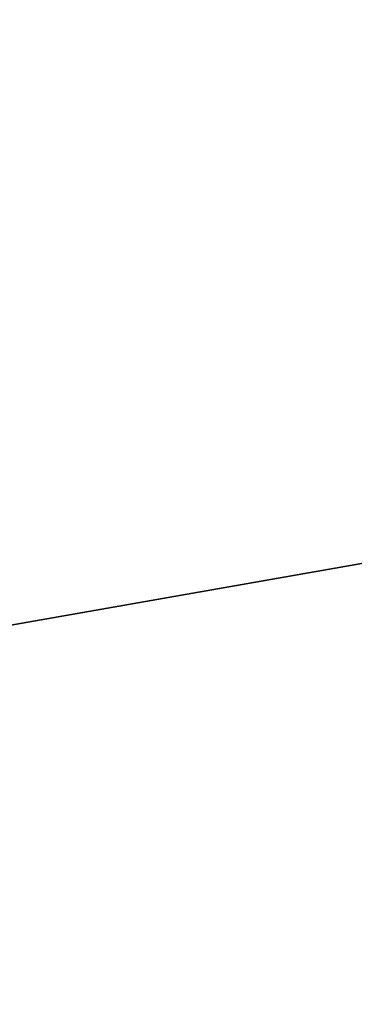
# Model space of a CAD drawing. Header units: millimetres. Extents: x -1649 to 240, y -242 to 238.
# Tile 603 of 656: x -3.5361 to -3.4854, y 18.0823 to 18.2316. Entities that reach past the tile are written whole.
import ezdxf

# ---------------------------------------------------------------- set-up
doc = ezdxf.new("R2010")
doc.units = ezdxf.units.MM
for name, color, linetype, true_color in [('BOMBILLA', 7, 'Continuous', 0xfff700), ('NEGRO', 7, 'Continuous', 0x292828), ('PANTALLA', 7, 'Continuous', 0xffffff)]:
    doc.layers.add(name, color=color, linetype=linetype, true_color=true_color)

# ---------------------------------------------------------------- blocks, each defined once
blk = doc.blocks.new('DOME M 29914')
at = {"layer": 'BOMBILLA', "extrusion": (0, 0, -1)}
blk.add_arc((-12.50152331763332, -0.01811837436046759, -330.6345638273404), 24.05871559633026, 0.8118392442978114, 180.8118392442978, dxfattribs=at)
at = {"layer": 'NEGRO', "extrusion": (0, 0, -1)}
for centre, radius, start, end in [((-12.49999999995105, -1.341600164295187e-10, -253.25), 211.4999999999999, 292.5907274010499, 112.5907273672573), ((-12.49999999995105, -1.341600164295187e-10, -253.5), 210, 329.857864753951, 149.8578647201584), ((-12.49999999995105, -1.341600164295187e-10, -253.25), 210.4999999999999, 292.5907274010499, 112.5907273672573), ((-12.49999999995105, -1.341600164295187e-10, -253.5), 206, 329.857864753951, 149.8578647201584), ((-12.49999999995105, -1.341600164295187e-10, -247), 199.5, 292.5907274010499, 112.5907273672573), ((-12.49999999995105, -1.341500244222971e-10, -258.5), 211.5, 292.590727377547, 112.5907273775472), ((-12.49999999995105, -1.341506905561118e-10, -248), 210.5, 292.590727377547, 112.5907273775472), ((-12.49999999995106, -1.341466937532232e-10, -258.4999999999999), 210.5, 292.5907273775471, 112.5907273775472), ((-12.49999999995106, -1.341513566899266e-10, -247.5), 199.5, 292.5907273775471, 112.5907273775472), ((-12.49999999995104, -1.341606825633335e-10, -259.5), 210, 329.8578647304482, 149.8578647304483), ((-12.49999999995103, -1.341431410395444e-10, -259.5), 206, 329.8578647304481, 149.8578647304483), ((-12.49999999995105, -1.341600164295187e-10, -253.25), 211.4999999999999, 112.5907273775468, 292.5907274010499), ((-12.49999999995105, -1.341950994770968e-10, -248), 211.5, 112.5907273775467, 292.5907273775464), ((-12.49999999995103, -1.341977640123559e-10, -258.4999999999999), 211.5, 112.5907273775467, 292.5907273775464), ((-12.49999999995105, -1.341600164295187e-10, -253.25), 210.4999999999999, 112.5907273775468, 292.5907274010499), ((-12.49999999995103, -1.341911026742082e-10, -258.5), 210.5, 112.5907273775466, 292.5907273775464), ((-12.49999999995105, -1.341600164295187e-10, -247), 199.5, 112.5907273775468, 292.5907274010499), ((-12.49999999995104, -1.341873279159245e-10, -247.5), 199.5, 112.5907273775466, 292.5907273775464), ((-12.49999999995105, -1.341600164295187e-10, -253.5), 210, 149.8578647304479, 329.857864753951), ((-12.49999999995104, -1.341280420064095e-10, -259.5), 210, 149.8578647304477, 329.8578647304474), ((-12.49999999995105, -1.341600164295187e-10, -253.5), 206, 149.8578647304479, 329.857864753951), ((-12.49999999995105, -1.341633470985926e-10, -259.5), 206, 149.8578647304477, 329.8578647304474), ((-12.49999999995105, -1.341600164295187e-10, -258.4999999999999), 32.49999999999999, 359.8578647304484, 179.857864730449), ((-12.49999999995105, -1.341600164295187e-10, -257.5), 32.49999999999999, 359.8578647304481, 179.8578647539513), ((-12.49999999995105, -1.341600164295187e-10, -265.119279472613), 28.40000000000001, 60.27582303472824, 240.2758230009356), ((-12.49999999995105, -1.341569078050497e-10, -265.619279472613), 26.30000000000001, 60.27582301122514, 240.2758230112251), ((-12.49999999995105, -1.341600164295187e-10, -264.369279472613), 26.30000000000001, 60.27582303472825, 240.2758230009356), ((-12.49999999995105, -1.341582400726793e-10, -267.119279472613), 28.40000000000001, 60.27582301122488, 240.2758230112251), ((-12.49999999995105, -1.341606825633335e-10, -256.4999999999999), 26, 47.96210538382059, 227.9621053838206), ((-12.49999999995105, -1.341600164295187e-10, -265.119279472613), 28.40000000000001, 240.2758230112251, 60.27582303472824), ((-12.49999999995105, -1.3417089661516e-10, -267.119279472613), 28.4, 240.2758230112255, 60.27582301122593), ((-12.49999999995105, -1.341600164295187e-10, -252.7), 21.75, 47.96210538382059, 227.9621053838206), ((-12.49999999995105, -1.341571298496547e-10, -275.919279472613), 23.10000000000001, 60.27582301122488, 240.2758230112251), ((-12.49999999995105, -1.341600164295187e-10, -272.367860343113), 20.59548659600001, 60.27582303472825, 240.2758230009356), ((-12.49999999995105, -1.341600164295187e-10, -269.367860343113), 20.59548659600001, 60.27582303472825, 240.2758230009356), ((-12.49999999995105, -1.34159128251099e-10, -252.7), 20.95, 47.96210538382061, 227.9621053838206), ((-12.49999999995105, -1.341600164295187e-10, -264.369279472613), 26.30000000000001, 240.2758230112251, 60.27582303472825), ((-12.49999999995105, -1.341686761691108e-10, -265.619279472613), 26.3, 240.2758230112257, 60.27582301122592), ((-12.50000000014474, 5.374325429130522e-10, -275.9192794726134), 21.5954865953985, 60.27582300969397, 106.0880944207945), ((-12.49999999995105, -1.341615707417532e-10, -221), 20.95, 47.96210538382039, 227.9621053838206), ((-12.49999999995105, -1.341600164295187e-10, -266.814368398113), 20.59548659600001, 60.27582303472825, 201.1826835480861), ((-12.49999999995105, -1.341600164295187e-10, -276.771747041), 19.85, 60.46726941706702, 214.6648046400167), ((-12.49999999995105, -1.341600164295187e-10, -273.771747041), 19.85, 60.46726941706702, 214.6648046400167), ((-12.49999999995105, -1.341600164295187e-10, -270.771747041), 19.85, 60.46726941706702, 214.6648046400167), ((-12.49999999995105, -1.341600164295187e-10, -267.771747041), 19.85, 60.46726941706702, 214.6648046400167), ((-12.49999999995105, -1.341600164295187e-10, -264.771747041), 19.85, 60.46726941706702, 214.6648046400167), ((-12.49999999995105, -1.341600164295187e-10, -261.771747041), 19.85, 60.46726941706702, 214.6648046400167), ((-12.49999999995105, -1.341600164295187e-10, -258.771747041), 19.85, 60.46726941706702, 214.6648046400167), ((-12.49999999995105, -1.341600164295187e-10, -255.771747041), 19.85, 60.46726941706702, 214.6648046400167), ((-12.49999999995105, -1.341600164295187e-10, -252.771747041), 19.85, 60.46726941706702, 214.6648046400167), ((-12.49999999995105, -1.341600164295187e-10, -249.771747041), 19.85, 60.46726941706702, 214.6648046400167), ((-12.49999999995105, -1.341600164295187e-10, -246.771747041), 19.85, 60.46726941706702, 214.6648046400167), ((-12.49999999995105, -1.341600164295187e-10, -243.771747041), 19.85, 60.46726941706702, 214.6648046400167), ((-12.50000000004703, 6.753730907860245e-11, -280.6000000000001), 19.84999999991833, 47.96210538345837, 115.4575685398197), ((-12.49999999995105, -1.341600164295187e-10, -258.5), 20.25, 359.8578647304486, 179.857864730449), ((-12.49999999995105, -1.341600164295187e-10, -257.5), 20.25, 359.8578647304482, 179.8578647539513), ((-12.49999999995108, -1.340492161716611e-10, -271.3), 18.64999999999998, 47.96210538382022, 227.9621053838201), ((-12.49999999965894, -3.975164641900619e-10, -243.0154426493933), 18.65, 47.96210538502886, 227.9621053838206), ((-12.49999999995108, -1.340492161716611e-10, -281.3), 18.64999999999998, 47.96210538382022, 227.9621053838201), ((-12.49999999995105, -1.341600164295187e-10, -257.1577213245), 18.65, 47.96210540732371, 227.9621053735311), ((-12.49999999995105, -1.341600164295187e-10, -277.5500000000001), 18.65, 47.96210540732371, 227.9621053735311), ((-12.49999999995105, -1.341682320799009e-10, -275.919279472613), 23.1, 240.2758230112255, 60.27582301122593), ((-12.49999999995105, -1.341600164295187e-10, -238.6830618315), 18, 47.96210540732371, 227.9621053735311)]:
    blk.add_arc(centre, radius, start, end, dxfattribs=at)
at = {"layer": 'NEGRO'}
for centre, radius, start, end in [((12.49999999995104, -1.341891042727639e-10, 248), 211.5, 67.4092726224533, 247.4092726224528), ((12.49999999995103, -1.341704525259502e-10, 246.5), 210, 67.4092726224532, 247.4092726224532), ((12.49999999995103, -1.341822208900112e-10, 247.5), 210, 67.40927262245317, 210.1421352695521), ((12.49999999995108, -1.341893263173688e-10, 247.5), 210.0000000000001, 67.40927262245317, 210.1421352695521), ((12.49999999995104, -1.341498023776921e-10, 247.5), 206, 30.14213526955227, 210.1421352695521), ((12.49999999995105, -1.341773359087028e-10, 246.5), 199.5, 67.40927262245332, 247.4092726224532), ((12.49999999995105, -1.341449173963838e-10, 248), 210.5, 247.4092726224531, 67.4092726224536), ((12.49999999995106, -1.341553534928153e-10, 246.5), 210, 247.4092726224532, 67.4092726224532), ((12.49999999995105, -1.34168010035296e-10, 246.5), 199.5, 247.4092726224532, 67.4092726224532), ((12.49999999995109, -1.341751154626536e-10, 247.5), 210, 247.4092726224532, 30.14213526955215), ((12.49999999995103, -1.341253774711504e-10, 247.5), 210.0000000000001, 247.4092726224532, 30.14213526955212), ((12.49999999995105, -1.341600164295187e-10, 247.5), 206, 210.1421352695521, 30.14213526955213), ((12.49999999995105, -1.341600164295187e-10, 256.4999999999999), 32.49999999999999, 0.1421352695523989, 180.1421352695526), ((12.49999999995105, -1.341644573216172e-10, 263.1192794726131), 28.4, 299.7241769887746, 119.7241769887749), ((12.49999999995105, -1.341675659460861e-10, 263.1192794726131), 26.3, 299.7241769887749, 119.7241769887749), ((12.49999999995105, -1.341606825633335e-10, 255.7), 26, 312.0378946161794, 132.0378946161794), ((12.49999999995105, -1.341600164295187e-10, 256.1), 26, 312.0378946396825, 132.0378946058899), ((12.49999999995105, -1.34159128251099e-10, 255.7), 24.75, 312.0378946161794, 132.0378946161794), ((12.49999999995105, -1.34159128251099e-10, 256.4999999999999), 24.75, 312.0378946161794, 132.0378946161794), ((12.49999999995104, -1.341537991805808e-10, 263.119279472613), 28.40000000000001, 119.7241769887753, 299.7241769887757), ((12.49999999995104, -1.341571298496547e-10, 263.119279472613), 26.30000000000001, 119.7241769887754, 299.7241769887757), ((12.49999999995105, -1.341600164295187e-10, 267.859777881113), 21.85790949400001, 299.724177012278, 119.7241769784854), ((12.49999999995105, -1.341600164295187e-10, 270.859777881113), 21.85790949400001, 299.724177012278, 119.7241769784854), ((12.49999999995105, -1.341600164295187e-10, 273.758597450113), 21.85790949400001, 299.724177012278, 119.7241769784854), ((12.49999999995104, -1.341549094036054e-10, 221), 21.74999999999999, 312.0378946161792, 132.0378946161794), ((12.49999999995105, -1.341600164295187e-10, 236.85), 21.75, 312.0378946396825, 132.0378946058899), ((12.49999999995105, -1.341600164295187e-10, 275.419279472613), 21.09548659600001, 333.0305808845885, 101.2150559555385), ((12.49999999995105, -1.341600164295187e-10, 236.85), 20.95, 312.0378946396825, 132.0378946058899), ((12.49999999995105, -1.341688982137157e-10, 265.619279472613), 20.595486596, 299.7241769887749, 119.7241769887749), ((12.49999999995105, -1.341600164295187e-10, 256.5), 20.25, 0.1421352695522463, 180.1421352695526)]:
    blk.add_arc(centre, radius, start, end, dxfattribs=at)
for points, weights in [([(93.57808880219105, 194.866481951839, 246.9393398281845), (-296.1548751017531, 357.0226595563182, 246.9393398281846), (-458.3110527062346, -32.71030434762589, 246.9393398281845), (-68.57808880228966, -194.8664819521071, 246.9393398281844)], [0.8164906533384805, 0.2721635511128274, 0.2721635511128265, 0.8164906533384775]), ([(93.3064566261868, 194.2136297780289, 247.6464466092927), (-295.1208029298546, 355.826543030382, 247.6464466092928), (-456.7337161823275, -32.60071652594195, 247.6464466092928), (-68.3064566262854, -194.213629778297, 247.6464466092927)], [0.8164906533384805, 0.2721635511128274, 0.2721635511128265, 0.8164906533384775]), ([(-68.57808880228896, -194.8664819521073, 246.9393398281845), (321.1548751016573, -357.0226595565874, 246.9393398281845), (483.3110527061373, 32.71030434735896, 246.9393398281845), (93.57808880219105, 194.866481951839, 246.9393398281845)], [0.8164906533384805, 0.2721635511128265, 0.2721635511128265, 0.8164906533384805]), ([(-68.3064566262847, -194.2136297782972, 247.6464466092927), (320.1208029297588, -355.8265430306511, 247.6464466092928), (481.7337161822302, 32.600716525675, 247.6464466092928), (93.3064566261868, 194.2136297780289, 247.6464466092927)], [0.8164906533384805, 0.2721635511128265, 0.2721635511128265, 0.8164906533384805]), ([(27.65266094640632, -16.80636811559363, 254.821320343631), (61.2653971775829, 13.49895377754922, 254.8213203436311), (30.96007528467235, 47.11169000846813, 254.8213203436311), (-2.652660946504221, 16.80636811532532, 254.8213203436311)], [0.8164906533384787, 0.2721635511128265, 0.2721635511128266, 0.816490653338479]), ([(27.27386556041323, -16.38623235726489, 255.3870057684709), (60.04633027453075, 13.1614987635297, 255.3870057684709), (30.49859915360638, 45.93396347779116, 255.3870057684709), (-2.273865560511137, 16.38623235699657, 255.3870057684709)], [0.816490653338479, 0.2721635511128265, 0.2721635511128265, 0.816490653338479]), ([(26.57395841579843, -15.60993985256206, 219.2322330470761), (57.79383812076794, 12.53797697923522, 219.2322330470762), (29.64592128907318, 43.75785668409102, 219.2322330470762), (-1.573958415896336, 15.60993985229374, 219.2322330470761)], [0.816490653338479, 0.2721635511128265, 0.2721635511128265, 0.816490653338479]), ([(26.19516302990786, -15.18980409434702, 219.7979184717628), (56.57477121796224, 12.2005219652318, 219.7979184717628), (29.18444515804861, 42.58013015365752, 219.7979184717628), (-1.195163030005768, 15.1898040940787, 219.7979184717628)], [0.816490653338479, 0.2721635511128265, 0.2721635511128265, 0.816490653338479])]:
    blk.add_rational_spline(points, weights, degree=3, dxfattribs=at)
for points, degree in [([(-74.51379623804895, 158.7123160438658, 0.5), (9.937286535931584, 12.43874992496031, 0.5)], 1), ([(-74.51379623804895, 158.7123160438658, 13), (9.937286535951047, 12.43874992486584, 13)], 1), ([(-73.01379623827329, 156.1142398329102, 25.50000000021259), (9.93728653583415, 12.43874992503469, 25.50000000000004)], 1), ([(8.963931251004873, 21.56998899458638, 275.9192794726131), (6.408949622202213, 21.06246703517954, 275.919279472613), (3.963688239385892, 20.10022147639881, 275.9192794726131), (1.74521716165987, 18.72697752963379, 275.919279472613)], 3)]:
    blk.add_open_spline(points, degree=degree, dxfattribs=at)
for points, weights, knots in [([(1.662298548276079, 18.98189755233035, 273.095866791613), (9.524808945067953, 23.4709924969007, 272.895818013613), (18.25872335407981, 21.08566604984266, 272.716459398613), (30.43253832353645, 17.76086557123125, 272.466459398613), (33.6400841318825, 5.55563230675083, 272.216459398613), (36.84762994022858, -6.649600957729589, 271.9664593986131), (27.88136077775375, -15.530033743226, 271.716459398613), (25.83675823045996, -17.55506279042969, 271.659451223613), (23.33770145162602, -18.98189755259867, 271.595866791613)], [0.949183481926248, 0.900100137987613, 1, 0.866025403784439, 1, 0.866025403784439, 1, 0.965925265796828, 0.94918348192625], [3.897535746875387, 3.897535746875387, 3.897535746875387, 3.928605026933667, 3.928605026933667, 3.970271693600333, 3.970271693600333, 4.011938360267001, 4.011938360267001, 4.022535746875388, 4.022535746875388, 4.022535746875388]), ([(1.662298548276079, 18.98189755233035, 270.095866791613), (9.524808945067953, 23.4709924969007, 269.8958180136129), (18.25872335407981, 21.08566604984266, 269.716459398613), (30.43253832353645, 17.76086557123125, 269.466459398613), (33.6400841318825, 5.55563230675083, 269.216459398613), (36.84762994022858, -6.649600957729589, 268.9664593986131), (27.88136077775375, -15.530033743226, 268.716459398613), (25.83675823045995, -17.55506279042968, 268.659451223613), (23.33770145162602, -18.98189755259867, 268.595866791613)], [0.949183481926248, 0.900100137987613, 1, 0.866025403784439, 1, 0.866025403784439, 1, 0.965925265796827, 0.949183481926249], [4.147535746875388, 4.147535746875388, 4.147535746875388, 4.178605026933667, 4.178605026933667, 4.220271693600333, 4.220271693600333, 4.261938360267, 4.261938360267, 4.272535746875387, 4.272535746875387, 4.272535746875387]), ([(23.33770145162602, -18.98189755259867, 265.623688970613), (25.83675823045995, -17.55506279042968, 265.6872734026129), (27.88136077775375, -15.530033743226, 265.744281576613), (36.84762994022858, -6.649600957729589, 265.994281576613), (33.6400841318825, 5.55563230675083, 266.244281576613), (30.43253832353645, 17.76086557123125, 266.494281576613), (18.25872335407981, 21.08566604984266, 266.744281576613), (9.524808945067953, 23.4709924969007, 266.923640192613), (1.662298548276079, 18.98189755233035, 267.123688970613)], [0.949183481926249, 0.965925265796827, 1, 0.866025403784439, 1, 0.866025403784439, 1, 0.900100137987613, 0.949183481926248], [0.0310692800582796, 0.0310692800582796, 0.0310692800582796, 0.0416666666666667, 0.0416666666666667, 0.0833333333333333, 0.0833333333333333, 0.125, 0.125, 0.156069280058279, 0.156069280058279, 0.156069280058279]), ([(23.33770145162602, -18.98189755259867, 268.623688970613), (25.83675823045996, -17.55506279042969, 268.687273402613), (27.88136077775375, -15.530033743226, 268.744281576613), (36.84762994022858, -6.649600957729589, 268.994281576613), (33.6400841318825, 5.55563230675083, 269.244281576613), (30.43253832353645, 17.76086557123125, 269.494281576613), (18.25872335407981, 21.08566604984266, 269.744281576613), (9.524808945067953, 23.4709924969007, 269.9236401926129), (1.662298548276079, 18.98189755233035, 270.123688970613)], [0.949183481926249, 0.965925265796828, 1, 0.866025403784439, 1, 0.866025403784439, 1, 0.900100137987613, 0.949183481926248], [0.281069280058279, 0.281069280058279, 0.281069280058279, 0.291666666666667, 0.291666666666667, 0.333333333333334, 0.333333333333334, 0.375, 0.375, 0.406069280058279, 0.406069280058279, 0.406069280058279]), ([(23.33770145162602, -18.98189755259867, 271.623688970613), (25.83675823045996, -17.55506279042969, 271.687273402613), (27.88136077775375, -15.530033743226, 271.744281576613), (36.84762994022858, -6.649600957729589, 271.994281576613), (33.6400841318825, 5.55563230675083, 272.244281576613), (30.43253832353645, 17.76086557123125, 272.494281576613), (18.25872335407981, 21.08566604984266, 272.744281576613), (9.524808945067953, 23.4709924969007, 272.923640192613), (1.662298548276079, 18.98189755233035, 273.123688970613)], [0.94918348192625, 0.965925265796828, 1, 0.866025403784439, 1, 0.866025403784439, 1, 0.900100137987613, 0.949183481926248], [0.53106928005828, 0.53106928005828, 0.53106928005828, 0.541666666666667, 0.541666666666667, 0.583333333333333, 0.583333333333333, 0.625, 0.625, 0.656069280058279, 0.656069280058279, 0.656069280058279]), ([(8.963931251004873, 21.56998899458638, 275.9192794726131), (13.66409499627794, 22.34050872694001, 275.8108141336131), (18.25872335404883, 21.08566605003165, 275.7164593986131), (30.43253832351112, 17.76086557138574, 275.466459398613), (33.64008413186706, 5.555632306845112, 275.2164593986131), (36.84762994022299, -6.649600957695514, 274.966459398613), (27.88136077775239, -15.53003374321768, 274.716459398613), (25.83675823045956, -17.55506279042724, 274.6594512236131), (23.33770145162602, -18.98189755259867, 274.5958667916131)], [0.935098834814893, 0.944834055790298, 1, 0.866025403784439, 1, 0.866025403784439, 1, 0.965925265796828, 0.94918348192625], [3.661448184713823, 3.661448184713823, 3.661448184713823, 3.678605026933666, 3.678605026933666, 3.720271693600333, 3.720271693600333, 3.761938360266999, 3.761938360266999, 3.772535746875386, 3.772535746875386, 3.772535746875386]), ([(6.907576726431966, -20.47675540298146, 267.788785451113), (18.72983697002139, -23.70554248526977, 268.038785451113), (27.43717872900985, -15.08155832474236, 268.288785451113), (36.14452048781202, -6.457574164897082, 268.538785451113), (33.02960200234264, 5.39519707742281, 268.788785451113), (29.91468351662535, 17.24796832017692, 269.038785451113), (18.09242327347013, 20.47675540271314, 269.288785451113), (6.270163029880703, 23.70554248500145, 269.538785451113), (-2.437178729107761, 15.08155832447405, 269.788785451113), (-11.14452048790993, 6.457574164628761, 270.038785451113), (-8.029602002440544, -5.39519707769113, 270.288785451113), (-4.914683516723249, -17.24796832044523, 270.538785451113), (6.907576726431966, -20.47675540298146, 270.788785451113), (18.72983697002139, -23.70554248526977, 271.038785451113), (27.43717872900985, -15.08155832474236, 271.288785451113), (36.14452048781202, -6.457574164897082, 271.538785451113), (33.02960200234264, 5.39519707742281, 271.788785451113), (29.91468351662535, 17.24796832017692, 272.038785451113), (18.09242327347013, 20.47675540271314, 272.288785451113), (6.270163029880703, 23.70554248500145, 272.538785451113), (-2.437178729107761, 15.08155832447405, 272.788785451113), (-11.14452048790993, 6.457574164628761, 273.038785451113), (-8.029602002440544, -5.39519707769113, 273.288785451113), (-4.914683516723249, -17.24796832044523, 273.538785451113), (6.907576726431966, -20.47675540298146, 273.788785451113), (18.72983697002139, -23.70554248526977, 274.038785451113), (27.43717872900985, -15.08155832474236, 274.288785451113), (36.14452048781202, -6.457574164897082, 274.538785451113), (33.02960200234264, 5.39519707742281, 274.788785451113), (29.91468351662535, 17.24796832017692, 275.038785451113), (18.09242327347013, 20.47675540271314, 275.288785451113), (12.34638650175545, 22.04606016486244, 275.4102942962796), (6.622775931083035, 20.39683669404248, 275.5505617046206)], [1, 0.866025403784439, 1, 0.866025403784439, 1, 0.866025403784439, 1, 0.866025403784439, 1, 0.866025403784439, 1, 0.866025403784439, 1, 0.866025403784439, 1, 0.866025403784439, 1, 0.866025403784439, 1, 0.866025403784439, 1, 0.866025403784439, 1, 0.866025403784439, 1, 0.866025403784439, 1, 0.866025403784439, 1, 0.866025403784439, 1, 0.9300682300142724, 0.9331421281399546], [0, 0, 0, 0.0416666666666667, 0.0416666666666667, 0.0833333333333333, 0.0833333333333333, 0.125, 0.125, 0.166666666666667, 0.166666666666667, 0.208333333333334, 0.208333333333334, 0.25, 0.25, 0.291666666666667, 0.291666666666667, 0.333333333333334, 0.333333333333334, 0.375, 0.375, 0.416666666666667, 0.416666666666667, 0.458333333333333, 0.458333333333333, 0.5, 0.5, 0.541666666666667, 0.541666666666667, 0.583333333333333, 0.583333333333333, 0.625, 0.625, 0.646749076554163, 0.646749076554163, 0.646749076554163]), ([(6.907576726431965, -20.47675540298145, 265.680037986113), (18.72983697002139, -23.70554248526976, 265.930037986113), (27.43717872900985, -15.08155832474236, 266.180037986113), (36.14452048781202, -6.457574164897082, 266.430037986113), (33.02960200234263, 5.395197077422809, 266.680037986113), (29.91468351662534, 17.24796832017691, 266.930037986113), (18.09242327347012, 20.47675540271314, 267.180037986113), (6.270163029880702, 23.70554248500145, 267.430037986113), (-2.437178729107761, 15.08155832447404, 267.680037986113), (-11.14452048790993, 6.457574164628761, 267.9300379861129), (-8.029602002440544, -5.39519707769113, 268.180037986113), (-4.914683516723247, -17.24796832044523, 268.430037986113), (6.907576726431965, -20.47675540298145, 268.680037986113), (18.72983697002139, -23.70554248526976, 268.930037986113), (27.43717872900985, -15.08155832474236, 269.180037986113), (36.14452048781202, -6.457574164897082, 269.430037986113), (33.02960200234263, 5.395197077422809, 269.680037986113), (29.91468351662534, 17.24796832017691, 269.930037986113), (18.09242327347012, 20.47675540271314, 270.180037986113), (6.270163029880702, 23.70554248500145, 270.430037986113), (-2.437178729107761, 15.08155832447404, 270.680037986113), (-11.14452048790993, 6.457574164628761, 270.9300379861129), (-8.029602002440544, -5.39519707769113, 271.180037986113), (-4.914683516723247, -17.24796832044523, 271.430037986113), (6.907576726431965, -20.47675540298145, 271.680037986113), (18.72983697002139, -23.70554248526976, 271.930037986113), (27.43717872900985, -15.08155832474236, 272.180037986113), (36.14452048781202, -6.457574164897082, 272.430037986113), (33.02960200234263, 5.395197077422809, 272.680037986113), (29.91468351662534, 17.24796832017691, 272.930037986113), (18.09242327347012, 20.47675540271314, 273.180037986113), (6.270163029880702, 23.70554248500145, 273.430037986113), (-2.437178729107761, 15.08155832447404, 273.680037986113), (-11.14452048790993, 6.457574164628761, 273.9300379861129), (-8.029602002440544, -5.39519707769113, 274.180037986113), (-4.914683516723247, -17.24796832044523, 274.430037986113), (6.907576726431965, -20.47675540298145, 274.680037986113), (18.72983697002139, -23.70554248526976, 274.930037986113), (27.43717872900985, -15.08155832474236, 275.180037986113), (33.52303629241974, -9.053962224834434, 275.3547714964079), (33.72102674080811, -0.4906464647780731, 275.5505846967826)], [1, 0.866025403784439, 1, 0.866025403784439, 1, 0.866025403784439, 1, 0.866025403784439, 1, 0.866025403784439, 1, 0.866025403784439, 1, 0.866025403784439, 1, 0.866025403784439, 1, 0.866025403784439, 1, 0.866025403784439, 1, 0.866025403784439, 1, 0.866025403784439, 1, 0.866025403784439, 1, 0.866025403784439, 1, 0.866025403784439, 1, 0.866025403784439, 1, 0.866025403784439, 1, 0.866025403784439, 1, 0.866025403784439, 1, 0.9024248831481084, 0.946979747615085], [0, 0, 0, 0.0416666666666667, 0.0416666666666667, 0.0833333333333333, 0.0833333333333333, 0.125, 0.125, 0.166666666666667, 0.166666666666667, 0.208333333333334, 0.208333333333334, 0.25, 0.25, 0.291666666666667, 0.291666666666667, 0.333333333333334, 0.333333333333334, 0.375, 0.375, 0.416666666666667, 0.416666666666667, 0.458333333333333, 0.458333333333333, 0.5, 0.5, 0.541666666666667, 0.541666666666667, 0.583333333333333, 0.583333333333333, 0.625, 0.625, 0.666666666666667, 0.666666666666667, 0.708333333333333, 0.708333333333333, 0.75, 0.75, 0.791666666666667, 0.791666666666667, 0.8220129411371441, 0.8220129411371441, 0.8220129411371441]), ([(2.288239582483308, 17.88558126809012, 273.995201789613), (9.696643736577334, 22.11540456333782, 273.795153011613), (17.92612319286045, 19.86784475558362, 273.6157943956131), (29.39682870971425, 16.73507106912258, 273.365794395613), (32.41911987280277, 5.234761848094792, 273.1157943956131), (35.44141103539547, -6.265547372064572, 272.865794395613), (26.99299668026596, -14.63308290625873, 272.6157943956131), (25.06648196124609, -16.54115461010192, 272.5587862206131), (22.71176041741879, -17.88558126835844, 272.4952017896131)], [0.949183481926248, 0.900100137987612, 1, 0.866025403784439, 1, 0.866025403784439, 1, 0.965925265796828, 0.949183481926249], [2.125, 2.125, 2.125, 2.156069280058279, 2.156069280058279, 2.197735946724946, 2.197735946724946, 2.239402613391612, 2.239402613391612, 2.249999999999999, 2.249999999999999, 2.249999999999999]), ([(2.288239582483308, 17.88558126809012, 270.995201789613), (9.696643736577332, 22.11540456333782, 270.795153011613), (17.92612319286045, 19.86784475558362, 270.6157943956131), (29.39682870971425, 16.73507106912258, 270.365794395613), (32.41911987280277, 5.234761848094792, 270.1157943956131), (35.44141103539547, -6.265547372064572, 269.865794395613), (26.99299668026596, -14.63308290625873, 269.6157943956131), (25.06648196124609, -16.54115461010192, 269.5587862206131), (22.71176041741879, -17.88558126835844, 269.495201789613)], [0.949183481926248, 0.900100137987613, 1, 0.866025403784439, 1, 0.866025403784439, 1, 0.965925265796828, 0.949183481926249], [2.124999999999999, 2.124999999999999, 2.124999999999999, 2.156069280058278, 2.156069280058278, 2.197735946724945, 2.197735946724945, 2.239402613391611, 2.239402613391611, 2.249999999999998, 2.249999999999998, 2.249999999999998]), ([(2.288239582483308, 17.88558126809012, 267.9952017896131), (9.696643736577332, 22.11540456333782, 267.795153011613), (17.92612319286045, 19.86784475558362, 267.6157943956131), (29.39682870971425, 16.73507106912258, 267.365794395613), (32.41911987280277, 5.234761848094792, 267.1157943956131), (35.44141103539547, -6.265547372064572, 266.865794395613), (26.99299668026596, -14.63308290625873, 266.6157943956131), (25.06648196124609, -16.54115461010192, 266.558786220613), (22.71176041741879, -17.88558126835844, 266.495201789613)], [0.949183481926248, 0.900100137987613, 1, 0.866025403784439, 1, 0.866025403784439, 1, 0.965925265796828, 0.949183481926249], [5.141592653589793, 5.141592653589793, 5.141592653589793, 5.172661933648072, 5.172661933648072, 5.214328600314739, 5.214328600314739, 5.255995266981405, 5.255995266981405, 5.266592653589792, 5.266592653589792, 5.266592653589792]), ([(22.71176041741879, -17.88558126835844, 267.740518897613), (25.06648196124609, -16.54115461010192, 267.8041033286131), (26.99299668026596, -14.63308290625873, 267.8611115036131), (35.44141103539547, -6.265547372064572, 268.111111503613), (32.41911987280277, 5.234761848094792, 268.3611115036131), (29.39682870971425, 16.73507106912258, 268.6111115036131), (17.92612319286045, 19.86784475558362, 268.8611115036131), (9.696643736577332, 22.11540456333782, 269.040470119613), (2.288239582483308, 17.88558126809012, 269.240518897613)], [0.949183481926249, 0.965925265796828, 1, 0.866025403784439, 1, 0.866025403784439, 1, 0.900100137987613, 0.949183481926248], [1.062138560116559, 1.062138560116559, 1.062138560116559, 1.072735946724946, 1.072735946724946, 1.114402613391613, 1.114402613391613, 1.15606928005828, 1.15606928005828, 1.187138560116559, 1.187138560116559, 1.187138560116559]), ([(22.71176041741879, -17.88558126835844, 270.740518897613), (25.06648196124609, -16.54115461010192, 270.804103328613), (26.99299668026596, -14.63308290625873, 270.8611115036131), (35.44141103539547, -6.265547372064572, 271.111111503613), (32.41911987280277, 5.234761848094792, 271.3611115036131), (29.39682870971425, 16.73507106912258, 271.611111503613), (17.92612319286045, 19.86784475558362, 271.8611115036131), (9.696643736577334, 22.11540456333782, 272.040470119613), (2.288239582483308, 17.88558126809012, 272.2405188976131)], [0.949183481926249, 0.965925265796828, 1, 0.866025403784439, 1, 0.866025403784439, 1, 0.900100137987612, 0.949183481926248], [1.312138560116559, 1.312138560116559, 1.312138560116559, 1.322735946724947, 1.322735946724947, 1.364402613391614, 1.364402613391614, 1.40606928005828, 1.40606928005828, 1.437138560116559, 1.437138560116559, 1.437138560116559])]:
    blk.add_rational_spline(points, weights, degree=2, knots=knots, dxfattribs=at)
blk.add_open_spline([(15.30809061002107, 20.40315405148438, 274.919279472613), (14.38009453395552, 20.59725231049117, 274.9850375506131), (13.33882701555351, 20.75068726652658, 275.059491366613), (11.6102143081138, 20.84938576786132, 275.1842156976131), (11.00639790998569, 20.86021123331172, 275.2279644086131), (10.0616870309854, 20.83320438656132, 275.2968483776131), (9.740302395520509, 20.81698627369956, 275.3203531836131), (9.248974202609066, 20.7805028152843, 275.356425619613), (9.000999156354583, 20.75922140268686, 275.3746656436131), (8.74966345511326, 20.73312564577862, 275.3932113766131), (8.581372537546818, 20.71463000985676, 275.4056431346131), (8.483274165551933, 20.70317450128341, 275.4128988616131), (7.841694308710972, 20.6248553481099, 275.4604002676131), (7.272564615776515, 20.53157691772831, 275.502543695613), (6.423573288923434, 20.35623041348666, 275.565638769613), (6.000253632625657, 20.2597038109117, 275.597156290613), (5.579253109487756, 20.14994407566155, 275.628628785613), (5.29916306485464, 20.07383786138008, 275.6496004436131), (5.177635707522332, 20.03967587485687, 275.658711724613), (3.758637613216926, 19.62261656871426, 275.765320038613), (2.686303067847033, 19.18110407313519, 275.846970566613), (1.794284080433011, 18.75072899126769, 275.915508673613)], degree=3, knots=[0, 0, 0, 0, 0.249999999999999, 0.249999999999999, 0.374999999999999, 0.374999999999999, 0.437499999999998, 0.437499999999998, 0.468749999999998, 0.484374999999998, 0.484374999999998, 0.499999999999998, 0.499999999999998, 0.624999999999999, 0.624999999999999, 0.687499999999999, 0.718749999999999, 0.718749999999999, 0.749999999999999, 0.749999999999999, 1, 1, 1, 1], dxfattribs=at)
at = {"layer": 'PANTALLA', "extrusion": (0, 0, -1)}
for radius in [210, 206]:
    blk.add_arc((-12.49999999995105, -1.341611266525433e-10, -259.5), radius, 59.85786473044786, 239.8578647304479, dxfattribs=at)
at = {"layer": 'PANTALLA'}
for radius in [210, 206]:
    blk.add_arc((12.49999999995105, -1.341600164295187e-10, 259.5), radius, 120.1421352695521, 300.1421352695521, dxfattribs=at)
at = {"layer": 'PANTALLA', "extrusion": (0.864782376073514, 0.5021468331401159, 3.049165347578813e-17)}
for radius in [210, 206]:
    blk.add_arc((-6.276835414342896, 259.5, 10.80977970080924), radius, 0, 180, dxfattribs=at)
at = {"layer": 'PANTALLA', "extrusion": (0.502146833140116, -0.864782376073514, 0)}
for centre, radius, start in [((10.80977970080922, 259.5000000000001, 6.276835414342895), 210, 358.5434189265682), ((10.80977970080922, 259.5000000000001, 6.276835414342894), 206, 358.5151295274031)]:
    blk.add_arc(centre, radius, start, 180, dxfattribs=at)
at = {"layer": 'PANTALLA'}
for points, knots in [([(-152.2349515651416, 130.1303219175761, 254.1619244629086), (-148.4311605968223, 134.9456279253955, 254.1619244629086), (-144.4180670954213, 139.5918377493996, 254.1619244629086), (-135.9963979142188, 148.5192942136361, 254.1619244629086), (-131.5918717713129, 152.7962481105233, 254.1619244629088), (-124.7138543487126, 158.9127901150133, 254.1619244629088), (-122.3769522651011, 160.9009771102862, 254.1619244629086), (-117.6176894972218, 164.7734917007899, 254.1619244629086), (-115.1959005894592, 166.6573540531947, 254.1619244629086), (-111.5026355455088, 169.4024914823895, 254.1619244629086), (-110.2615802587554, 170.3039992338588, 254.1619244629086), (-107.7599337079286, 172.0796504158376, 254.1619244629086), (-106.4994175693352, 172.9537405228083, 254.1619244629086), (-103.9594537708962, 174.6741348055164, 254.1619244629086), (-102.6800823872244, 175.520387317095, 254.1619244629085), (-100.7472989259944, 176.7686126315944, 254.1619244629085), (-100.1007342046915, 177.1811721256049, 254.1619244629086), (-98.8032001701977, 177.9991313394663, 254.1619244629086), (-98.15215282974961, 178.4045800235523, 254.1619244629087), (-97.49894991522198, 178.806420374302, 254.1619244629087), (-96.74110677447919, 179.2726337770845, 254.1619244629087), (-95.98024954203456, 179.7340592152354, 254.1619244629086), (-94.45285327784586, 180.6471250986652, 254.1619244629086), (-93.68619060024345, 181.0988390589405, 254.1619244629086), (-92.91676112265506, 181.5456180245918, 254.1619244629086), (-92.14730831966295, 181.9924105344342, 254.1619244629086), (-91.37496414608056, 182.4343399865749, 254.1619244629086), (-89.82484464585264, 183.3082725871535, 254.1619244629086), (-89.04694384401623, 183.7403460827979, 254.1619244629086), (-88.2664026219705, 184.1674158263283, 254.1619244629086), (-87.59360014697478, 184.5355367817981, 254.1619244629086), (-86.91874742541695, 184.8999885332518, 254.1619244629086), (-85.56516968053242, 185.6214309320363, 254.1619244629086), (-84.88636327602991, 185.9784647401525, 254.1619244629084), (-82.84422539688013, 187.0383287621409, 254.1619244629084), (-81.47507822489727, 187.7299720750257, 254.1619244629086), (-78.72187086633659, 189.0831246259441, 254.1619244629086), (-77.33789335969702, 189.7445932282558, 254.1619244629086), (-74.55568938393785, 191.0370767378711, 254.1619244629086), (-73.15754646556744, 191.6680528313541, 254.1619244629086), (-68.94266623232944, 193.5148800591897, 254.1619244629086), (-66.1060665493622, 194.6843676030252, 254.1619244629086), (-60.38365236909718, 196.8981714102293, 254.1619244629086), (-57.49852536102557, 197.9422217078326, 254.1619244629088), (-48.77692298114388, 200.883796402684, 254.1619244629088), (-42.87909702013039, 202.5890336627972, 254.1619244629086), (-30.95104446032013, 205.4779007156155, 254.1619244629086), (-24.92655343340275, 206.6601414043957, 254.1619244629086), (-18.85895380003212, 207.5767833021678, 254.1619244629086), (-11.78366055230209, 208.6456590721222, 254.1619244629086), (-4.65834489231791, 209.3520919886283, 254.1619244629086), (9.636526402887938, 210.0345393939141, 254.1619244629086), (16.79673406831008, 210.0101076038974, 254.1619244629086), (38.24090065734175, 208.8396227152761, 254.1619244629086), (52.42274021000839, 206.5980561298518, 254.1619244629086), (66.26563000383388, 202.9304363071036, 254.1619244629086), (80.09839053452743, 199.2655001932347, 254.1619244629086), (93.52017523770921, 194.1958114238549, 254.1619244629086), (112.7181359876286, 184.6048689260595, 254.1619244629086), (118.9472309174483, 181.0845643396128, 254.1619244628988), (131.0218246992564, 173.4220559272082, 254.1619244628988), (136.8594390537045, 169.2848555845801, 254.1619244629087), (142.474544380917, 164.8578865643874, 254.1619244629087), (152.8431851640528, 156.6832132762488, 254.1619244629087), (162.4174956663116, 147.5485799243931, 254.1619244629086), (179.722944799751, 127.6022165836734, 254.1619244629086), (187.4154922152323, 116.8349670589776, 254.1619244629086), (194.0456180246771, 105.416761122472, 254.1619244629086), (200.6757438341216, 93.99855518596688, 254.1619244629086), (206.2138776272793, 81.98031812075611, 254.1619244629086), (214.9589424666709, 57.06325928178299, 254.1619244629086), (218.1463719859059, 44.22000264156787, 254.1619244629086), (220.1063333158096, 31.16272319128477, 254.1619244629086), (221.167744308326, 24.09159391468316, 254.1619244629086), (221.8671954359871, 16.9708540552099, 254.1619244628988), (222.5367079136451, 2.68584081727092, 254.1619244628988), (222.5063320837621, -4.469104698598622, 254.1619244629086), (221.3196483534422, -25.89664904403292, 254.1619244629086), (219.0695100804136, -40.06643826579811, 254.1619244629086), (215.3956309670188, -53.89682628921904, 254.1619244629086), (211.7190615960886, -67.73734183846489, 254.1619244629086), (206.6359550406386, -81.16534323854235, 254.1619244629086), (197.0227043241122, -100.369710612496, 254.1619244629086), (193.4946289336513, -106.6004292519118, 254.1619244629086), (185.8159999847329, -118.6771729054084, 254.1619244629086), (181.6704677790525, -124.5153004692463, 254.1619244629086), (177.2349515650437, -130.1303219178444, 254.1619244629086), (173.4311605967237, -134.9456279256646, 254.1619244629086), (169.4180670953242, -139.5918377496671, 254.1619244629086), (160.9963979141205, -148.5192942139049, 254.1619244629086), (156.5918717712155, -152.7962481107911, 254.1619244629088), (149.7138543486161, -158.9127901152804, 254.1619244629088), (147.3769522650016, -160.9009771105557, 254.1619244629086), (142.6176894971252, -164.7734917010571, 254.1619244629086), (140.1959005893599, -166.6573540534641, 254.1619244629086), (136.5026355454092, -169.4024914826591, 254.1619244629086), (135.2615802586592, -170.3039992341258, 254.1619244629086), (132.7599337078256, -172.0796504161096, 254.1619244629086), (131.4994175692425, -172.9537405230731, 254.1619244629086), (128.9594537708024, -174.6741348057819, 254.1619244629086), (127.6800823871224, -175.520387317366, 254.1619244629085), (125.7472989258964, -176.7686126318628, 254.1619244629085), (125.1007342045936, -177.1811721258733, 254.1619244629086), (123.8032001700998, -177.9991313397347, 254.1619244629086), (123.1521528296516, -178.4045800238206, 254.1619244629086), (122.498949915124, -178.8064203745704, 254.1619244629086), (121.7411067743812, -179.2726337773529, 254.1619244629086), (120.9802495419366, -179.7340592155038, 254.1619244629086), (119.4528532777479, -180.6471250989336, 254.1619244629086), (118.6861906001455, -181.0988390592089, 254.1619244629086), (117.9167611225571, -181.5456180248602, 254.1619244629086), (117.147308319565, -181.9924105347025, 254.1619244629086), (116.3749641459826, -182.4343399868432, 254.1619244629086), (114.8248446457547, -183.3082725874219, 254.1619244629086), (114.0469438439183, -183.7403460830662, 254.1619244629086), (113.2664026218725, -184.1674158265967, 254.1619244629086), (112.5936001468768, -184.5355367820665, 254.1619244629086), (111.918747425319, -184.8999885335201, 254.1619244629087), (110.5651696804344, -185.6214309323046, 254.1619244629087), (109.8863632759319, -185.9784647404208, 254.1619244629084), (107.8442253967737, -187.0383287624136, 254.1619244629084), (106.4750782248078, -187.7299720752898, 254.1619244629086), (103.7218708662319, -189.0831246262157, 254.1619244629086), (102.3378933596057, -189.744593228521, 254.1619244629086), (99.55568938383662, -191.037076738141, 254.1619244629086), (98.15754646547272, -191.6680528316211, 254.1619244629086), (93.94266623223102, -193.5148800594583, 254.1619244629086), (91.10606654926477, -194.6843676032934, 254.1619244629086), (85.38365236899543, -196.8981714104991, 254.1619244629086), (82.49852536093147, -197.9422217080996, 254.1619244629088), (73.7769229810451, -200.8837964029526, 254.1619244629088), (67.8790970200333, -202.5890336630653, 254.1619244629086), (55.9510444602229, -205.4779007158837, 254.1619244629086), (49.92655343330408, -206.6601414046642, 254.1619244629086), (43.85895379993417, -207.5767833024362, 254.1619244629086), (36.78366055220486, -208.6456590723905, 254.1619244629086), (29.65834489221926, -209.3520919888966, 254.1619244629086), (15.36347359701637, -210.0345393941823, 254.1619244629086), (8.20326593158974, -210.0101076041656, 254.1619244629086), (-13.24090065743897, -208.8396227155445, 254.1619244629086), (-27.4227402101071, -206.5980561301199, 254.1619244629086), (-41.26563000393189, -202.9304363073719, 254.1619244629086), (-55.0983905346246, -199.2655001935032, 254.1619244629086), (-68.52017523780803, -194.1958114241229, 254.1619244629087), (-87.71813598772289, -184.6048689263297, 254.1619244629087), (-93.94723091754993, -181.0845643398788, 254.1619244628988), (-106.0218246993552, -173.422055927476, 254.1619244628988), (-111.8594390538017, -169.284855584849, 254.1619244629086), (-117.474544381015, -164.8578865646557, 254.1619244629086), (-127.8431851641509, -156.683213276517, 254.1619244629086), (-137.4174956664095, -147.5485799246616, 254.1619244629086), (-154.7229447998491, -127.6022165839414, 254.1619244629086), (-162.4154922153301, -116.8349670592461, 254.1619244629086), (-169.045618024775, -105.4167611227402, 254.1619244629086), (-175.6757438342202, -93.99855518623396, 254.1619244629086), (-181.2138776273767, -81.98031812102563, 254.1619244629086), (-189.9589424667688, -57.06325928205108, 254.1619244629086), (-193.1463719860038, -44.22000264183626, 254.1619244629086), (-195.1063333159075, -31.16272319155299, 254.1619244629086), (-196.1677443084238, -24.09159391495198, 254.1619244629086), (-196.8671954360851, -16.97085405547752, 254.1619244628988), (-197.5367079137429, -2.685840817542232, 254.1619244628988), (-197.5063320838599, 4.469104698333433, 254.1619244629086), (-196.3196483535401, 25.89664904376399, 254.1619244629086), (-194.0695100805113, 40.06643826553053, 254.1619244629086), (-190.3956309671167, 53.8968262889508, 254.1619244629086), (-186.7190615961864, 67.7373418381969, 254.1619244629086), (-181.6359550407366, 81.16534323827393, 254.1619244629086), (-172.0227043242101, 100.3697106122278, 254.1619244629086), (-168.4946289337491, 106.6004292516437, 254.1619244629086), (-160.8159999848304, 118.6771729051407, 254.1619244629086), (-156.6704677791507, 124.5153004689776, 254.1619244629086), (-152.2349515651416, 130.1303219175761, 254.1619244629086)], [0, 0, 0, 0, 18.41104059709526, 18.41104059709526, 36.82208119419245, 36.82208119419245, 46.02649567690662, 46.02649567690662, 55.23091015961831, 55.23091015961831, 59.83297919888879, 59.83297919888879, 64.43504823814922, 64.43504823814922, 69.0371172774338, 69.0371172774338, 71.33810861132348, 71.33810861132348, 73.63915176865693, 73.63915176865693, 73.63915176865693, 76.30845475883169, 76.30845475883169, 78.97783866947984, 78.97783866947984, 78.97783866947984, 81.64714165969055, 81.64714165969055, 84.31652557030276, 84.31652557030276, 84.31652557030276, 86.61741973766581, 86.61741973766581, 88.91836572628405, 88.91836572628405, 93.52044772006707, 93.52044772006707, 98.1225297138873, 98.1225297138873, 102.7246117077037, 102.7246117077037, 111.9290521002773, 111.9290521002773, 121.1334924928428, 121.1334924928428, 139.5445849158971, 139.5445849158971, 157.9556773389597, 157.9556773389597, 157.9556773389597, 179.4340849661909, 179.4340849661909, 200.912492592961, 200.912492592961, 243.8973990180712, 243.8973990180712, 243.8973990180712, 286.8508179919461, 286.8508179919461, 308.3135126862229, 308.3135126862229, 329.776207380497, 329.776207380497, 329.776207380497, 369.4162010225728, 369.4162010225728, 409.0561946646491, 409.0561946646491, 409.0561946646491, 448.696188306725, 448.696188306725, 488.3361819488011, 488.3361819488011, 488.3361819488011, 509.7988766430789, 509.7988766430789, 531.2615713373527, 531.2615713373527, 574.2149903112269, 574.2149903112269, 574.2149903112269, 617.1998967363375, 617.1998967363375, 638.678304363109, 638.678304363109, 660.1567119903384, 660.1567119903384, 660.1567119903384, 678.5677525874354, 678.5677525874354, 696.9787931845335, 696.9787931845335, 706.1832076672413, 706.1832076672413, 715.3876221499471, 715.3876221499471, 719.9896911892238, 719.9896911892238, 724.5917602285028, 724.5917602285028, 729.1938292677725, 729.1938292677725, 731.494820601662, 731.494820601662, 733.7958637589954, 733.7958637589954, 733.7958637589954, 736.4651667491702, 736.4651667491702, 739.1345506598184, 739.1345506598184, 739.1345506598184, 741.8038536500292, 741.8038536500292, 744.4732375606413, 744.4732375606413, 744.4732375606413, 746.774131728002, 746.774131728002, 749.0750777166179, 749.0750777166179, 753.6771597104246, 753.6771597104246, 758.2792417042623, 758.2792417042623, 762.8813236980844, 762.8813236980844, 772.0857640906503, 772.0857640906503, 781.2902044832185, 781.2902044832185, 799.7012969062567, 799.7012969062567, 818.1123893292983, 818.1123893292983, 818.1123893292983, 839.5907969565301, 839.5907969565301, 861.0692045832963, 861.0692045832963, 904.0541110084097, 904.0541110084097, 904.0541110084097, 947.007529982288, 947.007529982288, 968.4702246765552, 968.4702246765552, 989.9329193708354, 989.9329193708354, 989.9329193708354, 1029.572913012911, 1029.572913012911, 1069.212906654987, 1069.212906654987, 1069.212906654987, 1108.852900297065, 1108.852900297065, 1148.49289393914, 1148.49289393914, 1148.49289393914, 1169.955588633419, 1169.955588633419, 1191.418283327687, 1191.418283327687, 1234.371702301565, 1234.371702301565, 1234.371702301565, 1277.356608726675, 1277.356608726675, 1298.835016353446, 1298.835016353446, 1320.313423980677, 1320.313423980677, 1320.313423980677, 1320.313423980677]), ([(-149.0909969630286, 127.655217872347, 254.1619244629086), (-145.365156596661, 132.3715331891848, 254.1619244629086), (-141.434621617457, 136.9224697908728, 254.1619244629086), (-133.1867417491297, 145.6674422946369, 254.1619244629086), (-128.8733509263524, 149.8572858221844, 254.1619244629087), (-122.1379412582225, 155.8497960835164, 254.1619244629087), (-119.8495361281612, 157.797764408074, 254.1619244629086), (-115.1891182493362, 161.5921509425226, 254.1619244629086), (-112.8176637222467, 163.438114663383, 254.1619244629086), (-109.2012051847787, 166.128199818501, 254.1619244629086), (-107.9859664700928, 167.0116582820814, 254.1619244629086), (-105.536372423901, 168.7518204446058, 254.1619244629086), (-104.3020904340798, 169.6084720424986, 254.1619244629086), (-101.8149999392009, 171.2946085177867, 254.1619244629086), (-100.5622658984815, 172.1240429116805, 254.1619244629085), (-98.66973098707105, 173.3475126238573, 254.1619244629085), (-98.03663158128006, 173.7518986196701, 254.1619244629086), (-96.76612162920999, 174.5536704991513, 254.1619244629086), (-96.12863490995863, 174.9511042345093, 254.1619244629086), (-95.48903823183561, 175.3450101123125, 254.1619244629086), (-94.73142274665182, 175.8115997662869, 254.1619244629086), (-93.97073116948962, 176.2733104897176, 254.1619244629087), (-92.44355573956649, 177.1867566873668, 254.1619244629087), (-91.67694340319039, 177.6385685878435, 254.1619244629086), (-90.90751194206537, 178.0853487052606, 254.1619244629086), (-90.13805623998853, 178.5321428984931, 254.1619244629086), (-89.3656519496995, 178.9739800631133, 254.1619244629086), (-87.81531161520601, 179.8475323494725, 254.1619244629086), (-87.03724514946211, 180.2793205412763, 254.1619244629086), (-86.25649093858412, 180.7060055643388, 254.1619244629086), (-85.59732444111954, 181.0662424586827, 254.1619244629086), (-84.93615462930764, 181.422889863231, 254.1619244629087), (-83.61003127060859, 182.1288859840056, 254.1619244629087), (-82.9449982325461, 182.478276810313, 254.1619244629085), (-80.94431121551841, 183.5154566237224, 254.1619244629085), (-79.60297455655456, 184.1923022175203, 254.1619244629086), (-76.90572909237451, 185.5165160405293, 254.1619244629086), (-75.54990104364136, 186.1638446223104, 254.1619244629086), (-72.82432139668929, 187.4287125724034, 254.1619244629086), (-71.45465140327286, 188.046214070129, 254.1619244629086), (-67.3256565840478, 189.8536244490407, 254.1619244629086), (-64.5469222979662, 190.9981830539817, 254.1619244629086), (-58.9413591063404, 193.1648683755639, 254.1619244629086), (-56.1152016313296, 194.1867355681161, 254.1619244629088), (-47.57201051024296, 197.0659382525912, 254.1619244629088), (-41.79501502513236, 198.7352052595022, 254.1619244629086), (-30.1115958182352, 201.5635938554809, 254.1619244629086), (-24.21077317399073, 202.7213595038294, 254.1619244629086), (-18.26778639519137, 203.6193710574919, 254.1619244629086), (-11.32705264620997, 204.6681465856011, 254.1619244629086), (-4.337234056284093, 205.3613552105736, 254.1619244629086), (9.68582396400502, 206.0312089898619, 254.1619244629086), (16.70989230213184, 206.0074160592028, 254.1619244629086), (37.74635756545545, 204.8596571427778, 254.1619244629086), (51.65859407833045, 202.6609538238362, 254.1619244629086), (65.23832905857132, 199.0632401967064, 254.1619244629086), (78.80773697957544, 195.46826254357, 254.1619244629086), (91.9740039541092, 190.4952501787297, 254.1619244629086), (110.806487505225, 181.0871015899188, 254.1619244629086), (116.9169976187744, 177.6338775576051, 254.1619244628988), (128.7617233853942, 170.1173580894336, 254.1619244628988), (134.4882043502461, 166.0589709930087, 254.1619244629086), (139.9964106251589, 161.7163264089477, 254.1619244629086), (150.1676004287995, 153.6974069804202, 254.1619244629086), (159.5595835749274, 144.7367955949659, 254.1619244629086), (176.5354653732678, 125.170392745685, 254.1619244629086), (184.081506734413, 114.6082355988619, 254.1619244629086), (190.5853487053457, 103.4075119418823, 254.1619244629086), (197.0891906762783, 92.206788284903, 254.1619244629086), (202.5218252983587, 80.41745476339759, 254.1619244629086), (211.1002617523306, 55.97496897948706, 254.1619244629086), (214.2269331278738, 43.37632500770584, 254.1619244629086), (216.1494988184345, 30.56773757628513, 254.1619244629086), (217.190663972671, 23.63124902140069, 254.1619244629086), (217.8767546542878, 16.6460955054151, 254.1619244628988), (218.5334213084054, 2.63308789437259, 254.1619244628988), (218.5035684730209, -4.385615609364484, 254.1619244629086), (217.3392950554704, -25.40513425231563, 254.1619244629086), (215.1318531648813, -39.30508527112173, 254.1619244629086), (211.5277585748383, -52.87207454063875, 254.1619244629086), (207.9209210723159, -66.44938902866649, 254.1619244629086), (202.9342294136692, -79.62199421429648, 254.1619244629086), (193.5033376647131, -98.46100963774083, 254.1619244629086), (190.0421912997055, -104.573175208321, 254.1619244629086), (182.5092369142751, -116.4200928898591, 254.1619244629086), (178.4423554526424, -122.1470971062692, 254.1619244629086), (174.0909969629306, -127.6552178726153, 254.1619244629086), (170.365156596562, -132.3715331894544, 254.1619244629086), (166.4346216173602, -136.9224697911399, 254.1619244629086), (158.1867417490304, -145.6674422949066, 254.1619244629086), (153.8733509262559, -149.8572858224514, 254.1619244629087), (147.1379412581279, -155.8497960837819, 254.1619244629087), (144.8495361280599, -157.7977644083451, 254.1619244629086), (140.1891182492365, -161.5921509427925, 254.1619244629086), (137.8176637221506, -163.43811466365, 254.1619244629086), (134.20120518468, -166.1281998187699, 254.1619244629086), (132.9859664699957, -167.0116582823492, 254.1619244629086), (130.5363724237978, -168.7518204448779, 254.1619244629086), (129.3020904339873, -169.6084720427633, 254.1619244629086), (126.8149999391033, -171.2946085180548, 254.1619244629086), (125.5622658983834, -172.124042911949, 254.1619244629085), (123.6697309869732, -173.3475126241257, 254.1619244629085), (123.0366315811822, -173.7518986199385, 254.1619244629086), (121.7661216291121, -174.5536704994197, 254.1619244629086), (121.1286349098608, -174.9511042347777, 254.1619244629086), (120.4890382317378, -175.3450101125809, 254.1619244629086), (119.731422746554, -175.8115997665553, 254.1619244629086), (118.9707311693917, -176.273310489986, 254.1619244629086), (117.4435557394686, -177.1867566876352, 254.1619244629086), (116.6769434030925, -177.6385685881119, 254.1619244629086), (115.9075119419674, -178.0853487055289, 254.1619244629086), (115.1380562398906, -178.5321428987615, 254.1619244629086), (114.3656519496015, -178.9739800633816, 254.1619244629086), (112.815311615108, -179.8475323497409, 254.1619244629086), (112.0372451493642, -180.2793205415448, 254.1619244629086), (111.2564909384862, -180.7060055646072, 254.1619244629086), (110.5973244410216, -181.0662424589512, 254.1619244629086), (109.9361546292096, -181.4228898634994, 254.1619244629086), (108.6100312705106, -182.128885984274, 254.1619244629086), (107.9449982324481, -182.4782768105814, 254.1619244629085), (105.9443112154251, -183.5154566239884, 254.1619244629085), (104.6029745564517, -184.192302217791, 254.1619244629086), (101.9057290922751, -185.5165160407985, 254.1619244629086), (100.5499010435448, -186.1638446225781, 254.1619244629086), (97.82432139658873, -187.4287125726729, 254.1619244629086), (96.45465140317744, -188.0462140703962, 254.1619244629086), (92.32565658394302, -189.853624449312, 254.1619244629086), (89.54692229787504, -190.9981830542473, 254.1619244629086), (83.94135910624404, -193.1648683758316, 254.1619244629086), (81.11520163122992, -194.1867355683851, 254.1619244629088), (72.5720105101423, -197.0659382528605, 254.1619244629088), (66.79501502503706, -198.7352052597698, 254.1619244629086), (55.11159581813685, -201.5635938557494, 254.1619244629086), (49.21077317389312, -202.7213595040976, 254.1619244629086), (43.2677863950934, -203.6193710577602, 254.1619244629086), (36.32705264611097, -204.6681465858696, 254.1619244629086), (29.33723405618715, -205.3613552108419, 254.1619244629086), (15.3141760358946, -206.0312089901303, 254.1619244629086), (8.290107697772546, -206.0074160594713, 254.1619244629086), (-12.74635756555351, -204.8596571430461, 254.1619244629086), (-26.65859407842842, -202.6609538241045, 254.1619244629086), (-40.23832905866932, -199.0632401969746, 254.1619244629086), (-53.80773697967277, -195.4682625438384, 254.1619244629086), (-66.97400395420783, -190.4952501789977, 254.1619244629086), (-85.80648750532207, -181.0871015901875, 254.1619244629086), (-91.91699761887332, -177.6338775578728, 254.1619244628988), (-103.7617233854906, -170.1173580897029, 254.1619244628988), (-109.4882043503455, -166.0589709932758, 254.1619244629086), (-114.9964106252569, -161.716326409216, 254.1619244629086), (-125.1676004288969, -153.6974069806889, 254.1619244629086), (-134.5595835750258, -144.7367955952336, 254.1619244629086), (-151.5354653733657, -125.1703927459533, 254.1619244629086), (-159.081506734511, -114.6082355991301, 254.1619244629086), (-165.5853487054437, -103.4075119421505, 254.1619244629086), (-172.0891906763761, -92.20678828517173, 254.1619244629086), (-177.5218252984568, -80.41745476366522, 254.1619244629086), (-186.1002617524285, -55.97496897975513, 254.1619244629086), (-189.2269331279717, -43.37632500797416, 254.1619244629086), (-191.1494988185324, -30.56773757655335, 254.1619244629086), (-192.190663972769, -23.63124902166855, 254.1619244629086), (-192.8767546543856, -16.64609550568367, 254.1619244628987), (-193.5334213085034, -2.633087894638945, 254.1619244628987), (-193.5035684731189, 4.385615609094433, 254.1619244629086), (-192.3392950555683, 25.40513425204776, 254.1619244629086), (-190.1318531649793, 39.30508527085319, 254.1619244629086), (-186.5277585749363, 52.87207454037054, 254.1619244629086), (-182.9209210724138, 66.4493890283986, 254.1619244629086), (-177.9342294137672, 79.62199421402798, 254.1619244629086), (-168.50333766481, 98.46100963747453, 254.1619244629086), (-165.0421912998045, 104.5731752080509, 254.1619244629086), (-157.509236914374, 116.4200928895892, 254.1619244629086), (-153.4423554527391, 122.1470971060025, 254.1619244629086), (-149.0909969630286, 127.655217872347, 254.1619244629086)], [0, 0, 0, 0, 18.03300776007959, 18.03300776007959, 36.0660155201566, 36.0660155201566, 45.08143953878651, 45.08143953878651, 54.0968635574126, 54.0968635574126, 58.60444060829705, 58.60444060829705, 63.11201765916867, 63.11201765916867, 67.61959471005, 67.61959471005, 69.87334106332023, 69.87334106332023, 72.12713802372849, 72.12713802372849, 72.12713802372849, 74.79645142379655, 74.79645142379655, 77.46584892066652, 77.46584892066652, 77.46584892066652, 80.13516232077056, 80.13516232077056, 82.8045598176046, 82.8045598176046, 82.8045598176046, 85.05821128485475, 85.05821128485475, 87.31191335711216, 87.31191335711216, 91.81950305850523, 91.81950305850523, 96.32709275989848, 96.32709275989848, 100.8346824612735, 100.8346824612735, 109.8501317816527, 109.8501317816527, 118.865581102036, 118.865581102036, 136.8986394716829, 136.8986394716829, 154.931697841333, 154.931697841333, 154.931697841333, 176.0017276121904, 176.0017276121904, 197.0717573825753, 197.0717573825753, 239.2393766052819, 239.2393766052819, 239.2393766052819, 281.3748936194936, 281.3748936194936, 302.4289036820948, 302.4289036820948, 323.482913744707, 323.482913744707, 323.482913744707, 362.3678861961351, 362.3678861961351, 401.2528586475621, 401.2528586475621, 401.2528586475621, 440.1378310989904, 440.1378310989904, 479.0228035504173, 479.0228035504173, 479.0228035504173, 500.0768136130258, 500.0768136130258, 521.130823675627, 521.130823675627, 563.2663406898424, 563.2663406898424, 563.2663406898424, 605.4339599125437, 605.4339599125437, 626.5039896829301, 626.5039896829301, 647.5740194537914, 647.5740194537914, 647.5740194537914, 665.6070272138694, 665.6070272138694, 683.6400349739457, 683.6400349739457, 692.6554589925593, 692.6554589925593, 701.6708830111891, 701.6708830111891, 706.1784600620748, 706.1784600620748, 710.6860371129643, 710.6860371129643, 715.193614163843, 715.193614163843, 717.4473605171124, 717.4473605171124, 719.7011574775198, 719.7011574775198, 719.7011574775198, 722.3704708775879, 722.3704708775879, 725.0398683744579, 725.0398683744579, 725.0398683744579, 727.709181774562, 727.709181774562, 730.3785792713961, 730.3785792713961, 730.3785792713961, 732.6322307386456, 732.6322307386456, 734.8859328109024, 734.8859328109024, 739.3935225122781, 739.3935225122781, 743.9011122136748, 743.9011122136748, 748.408701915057, 748.408701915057, 757.4241512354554, 757.4241512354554, 766.4396005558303, 766.4396005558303, 784.4726589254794, 784.4726589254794, 802.5057172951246, 802.5057172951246, 802.5057172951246, 823.5757470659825, 823.5757470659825, 844.645776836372, 844.645776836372, 886.8133960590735, 886.8133960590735, 886.8133960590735, 928.9489130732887, 928.9489130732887, 950.0029231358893, 950.0029231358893, 971.0569331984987, 971.0569331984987, 971.0569331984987, 1009.941905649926, 1009.941905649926, 1048.826878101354, 1048.826878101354, 1048.826878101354, 1087.711850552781, 1087.711850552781, 1126.596823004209, 1126.596823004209, 1126.596823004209, 1147.650833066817, 1147.650833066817, 1168.704843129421, 1168.704843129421, 1210.840360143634, 1210.840360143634, 1210.840360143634, 1253.007979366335, 1253.007979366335, 1274.078009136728, 1274.078009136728, 1295.148038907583, 1295.148038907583, 1295.148038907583, 1295.148038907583])]:
    blk.add_open_spline(points, degree=3, knots=knots, dxfattribs=at)

msp = doc.modelspace()

# ---------------------------------------------------------------- block references
at = {"layer": 'BOMBILLA'}
msp.add_blockref('DOME M 29914', (-12.49999999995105, -1.79912270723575, 2.712092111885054), dxfattribs=at)

doc.saveas('drawing.dxf')
